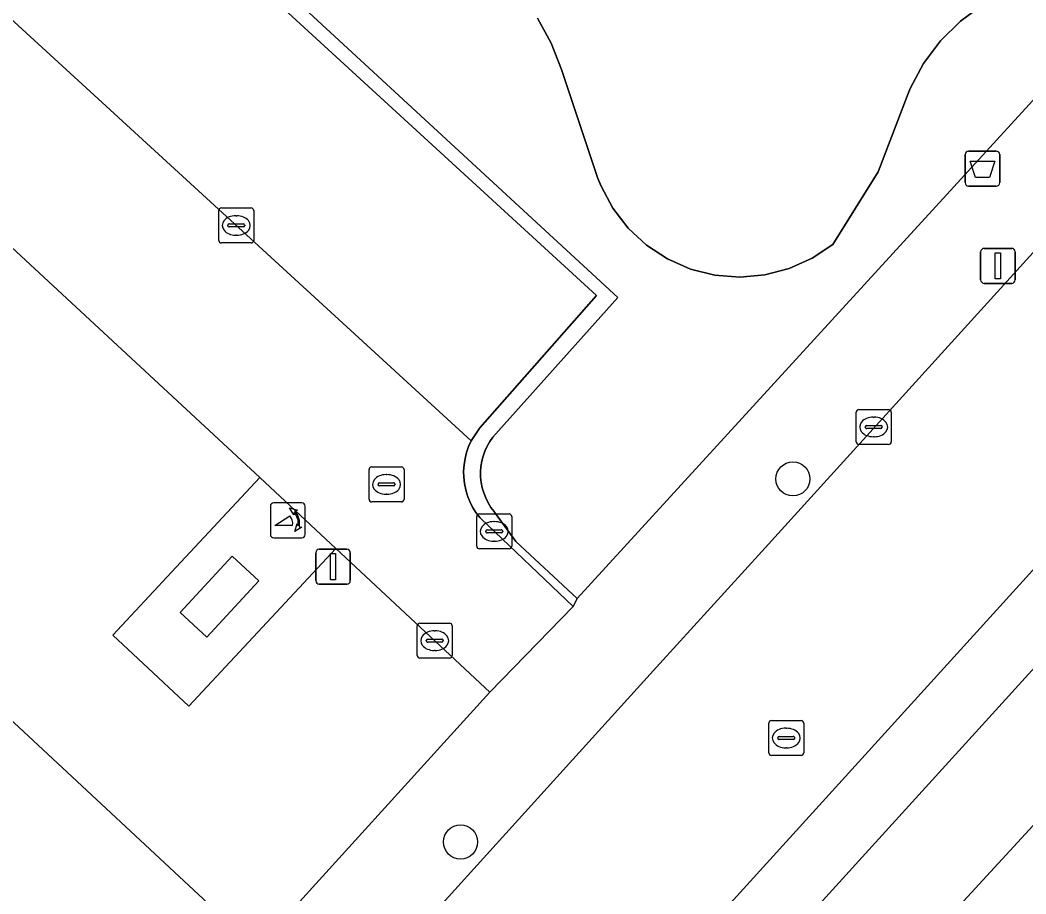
# Model space of a CAD drawing. Extents: x 159217 to 160349, y 381246 to 382172.
# Drawn here: x 159770.25 to 159799.04, y 381665.02 to 381690.03 of the extents above; entities that cross this region are included whole.
import ezdxf

# ---------------------------------------------------------------- set-up
doc = ezdxf.new("R2010")
doc.units = 0
for name, color, linetype in [('IMGEO_Afvalbak', 7, 'Continuous'), ('IMGEO_Boom', 7, 'Continuous'), ('IMGEO_Erf', 7, 'Continuous'), ('IMGEO_Groenvoorziening', 7, 'Continuous'), ('IMGEO_Kolk', 7, 'Continuous'), ('IMGEO_Lichtmast', 7, 'Continuous'), ('IMGEO_Pand', 7, 'Continuous'), ('IMGEO_Parkeervlak_gesloten', 7, 'Continuous'), ('IMGEO_Parkeervlak_open', 7, 'Continuous'), ('IMGEO_Poller', 7, 'Continuous'), ('IMGEO_Rijbaan_lokaal_open', 7, 'Continuous'), ('IMGEO_Rioolput', 7, 'Continuous'), ('IMGEO_Voetpad_open', 7, 'Continuous')]:
    doc.layers.add(name, color=color, linetype=linetype)

msp = doc.modelspace()

# ---------------------------------------------------------------- linework, layer by layer
at = {"layer": 'IMGEO_Afvalbak'}
for p, q in [((159797.4, 381686.277), (159798.19, 381686.277)), ((159798.19, 381686.277), (159797.4, 381686.277)), ((159797.3, 381685.377), (159797.3, 381686.177)), ((159797.3, 381686.177), (159797.3, 381685.377)), ((159798.29, 381686.177), (159798.29, 381685.377)), ((159798.29, 381685.377), (159798.29, 381686.177)), ((159798.19, 381685.277), (159797.4, 381685.277)), ((159797.4, 381685.277), (159798.19, 381685.277))]:
    msp.add_line(p, q, dxfattribs=at)
msp.add_lwpolyline([(159797.443, 381685.991), (159798.147, 381685.991), (159797.998, 381685.521), (159797.592, 381685.521), (159797.443, 381685.991)], dxfattribs=at)
for centre, start, end in [((159797.4, 381686.177), 90, 180), ((159797.4, 381686.177), 90, 180), ((159798.19, 381686.177), 0, 90), ((159798.19, 381686.177), 360, 90), ((159797.4, 381685.377), 180, 270), ((159797.4, 381685.377), 180, 270), ((159798.19, 381685.377), 270, 0), ((159798.19, 381685.377), 270, 0)]:
    msp.add_arc(centre, 0.1, start, end, dxfattribs=at)
at = {"layer": 'IMGEO_Boom'}
for centre in [(159792.37, 381676.897), (159782.856, 381666.508)]:
    msp.add_circle(centre, 0.489, dxfattribs=at)
at = {"layer": 'IMGEO_Erf'}
msp.add_lwpolyline([(159807.485, 381672.085), (159806.581, 381672.654), (159805.752, 381672.8), (159804.808, 381672.637), (159803.861, 381672), (159793.951, 381661.23), (159792.671, 381659.839), (159780.479, 381646.24)], dxfattribs=at)
at = {"layer": 'IMGEO_Groenvoorziening'}
for points in [[(159755.923, 381711.072), (159787.358, 381682.086), (159783.783, 381678.092), (159783.695, 381677.966), (159783.619, 381677.833), (159783.555, 381677.694), (159783.504, 381677.55), (159783.465, 381677.401), (159783.44, 381677.25), (159783.429, 381677.097), (159783.432, 381676.944), (159783.448, 381676.791), (159783.478, 381676.641), (159783.521, 381676.494), (159783.577, 381676.351), (159783.645, 381676.214), (159783.726, 381676.083), (159783.818, 381675.961), (159783.833, 381675.942), (159784.437, 381675.101), (159786.198, 381673.472), (159811.556, 381701.194)], [(159785.06, 381690.077), (159785.455, 381689.368), (159785.742, 381688.609), (159786.791, 381685.497), (159786.88, 381685.274), (159787.218, 381684.64), (159787.657, 381684.071), (159788.184, 381683.584), (159788.784, 381683.19), (159789.442, 381682.902), (159790.139, 381682.727), (159790.855, 381682.671), (159791.57, 381682.734), (159792.265, 381682.916), (159792.92, 381683.21), (159793.517, 381683.609), (159794.813, 381685.687), (159795.667, 381687.924), (159795.729, 381688.069), (159796.112, 381688.781), (159796.595, 381689.429), (159797.169, 381689.998), (159797.821, 381690.477)], [(159797.821, 381690.477), (159797.169, 381689.998), (159796.595, 381689.429), (159796.112, 381688.781), (159795.729, 381688.069), (159795.667, 381687.924), (159794.813, 381685.687), (159793.517, 381683.609), (159792.92, 381683.21), (159792.265, 381682.916), (159791.57, 381682.734), (159790.855, 381682.671), (159790.139, 381682.727), (159789.442, 381682.902), (159788.784, 381683.19), (159788.184, 381683.584), (159787.657, 381684.071), (159787.218, 381684.64), (159786.88, 381685.274), (159786.791, 381685.497), (159785.742, 381688.609), (159785.455, 381689.368), (159785.06, 381690.077)]]:
    msp.add_lwpolyline(points, dxfattribs=at)
for points in [[(159777.108, 381676.935), (159769.08, 381684.381), (159764.906, 381679.841), (159762.726, 381681.868), (159766.913, 381686.389), (159757.428, 381695.18), (159753.234, 381690.663), (159751.047, 381692.675), (159755.243, 381697.194), (159751.594, 381700.557), (159743.944, 381694.24), (159754.905, 381684.037), (159765.892, 381673.811), (159777.023, 381663.45), (159783.695, 381670.793), (159779.288, 381674.902), (159775.075, 381670.397), (159772.901, 381672.428), (159774.717, 381674.374)], [(159777.08, 381673.982), (159776.317, 381674.685), (159774.832, 381673.074), (159775.595, 381672.371)]]:
    msp.add_lwpolyline(points, close=True, dxfattribs=at)
at = {"layer": 'IMGEO_Kolk'}
for p, q in [((159775.937, 381683.723), (159775.937, 381684.575)), ((159776.012, 381684.649), (159776.864, 381684.649)), ((159776.938, 381684.575), (159776.938, 381683.723)), ((159776.239, 381684.192), (159776.637, 381684.192)), ((159776.425, 381684.429), (159776.45, 381684.429)), ((159776.196, 381684.143), (159776.196, 381684.155)), ((159776.634, 381684.106), (159776.236, 381684.106)), ((159776.68, 381684.155), (159776.68, 381684.143)), ((159776.864, 381683.649), (159776.012, 381683.649)), ((159776.448, 381683.869), (159776.423, 381683.869)), ((159794.183, 381677.957), (159794.183, 381678.809)), ((159794.258, 381678.883), (159795.11, 381678.883)), ((159795.184, 381678.809), (159795.184, 381677.957)), ((159794.485, 381678.426), (159794.883, 381678.426)), ((159794.671, 381678.663), (159794.696, 381678.663)), ((159794.442, 381678.377), (159794.442, 381678.389)), ((159794.88, 381678.34), (159794.482, 381678.34)), ((159794.926, 381678.389), (159794.926, 381678.377)), ((159795.11, 381677.883), (159794.258, 381677.883)), ((159794.694, 381678.103), (159794.669, 381678.103)), ((159783.395, 381675.895), (159784.247, 381675.895)), ((159783.32, 381674.969), (159783.32, 381675.821)), ((159783.808, 381675.675), (159783.833, 381675.675)), ((159784.321, 381675.821), (159784.321, 381674.969)), ((159783.579, 381675.389), (159783.579, 381675.401)), ((159784.017, 381675.352), (159783.619, 381675.352)), ((159783.622, 381675.438), (159784.02, 381675.438)), ((159784.063, 381675.401), (159784.063, 381675.389)), ((159783.831, 381675.115), (159783.806, 381675.115)), ((159784.247, 381674.895), (159783.395, 381674.895)), ((159781.617, 381671.842), (159781.617, 381672.694)), ((159781.692, 381672.768), (159782.544, 381672.768)), ((159782.618, 381672.694), (159782.618, 381671.842)), ((159782.105, 381672.548), (159782.13, 381672.548)), ((159781.876, 381672.262), (159781.876, 381672.274)), ((159782.314, 381672.225), (159781.916, 381672.225)), ((159781.919, 381672.311), (159782.317, 381672.311)), ((159782.36, 381672.274), (159782.36, 381672.262)), ((159782.128, 381671.988), (159782.103, 381671.988)), ((159782.544, 381671.768), (159781.692, 381671.768))]:
    msp.add_line(p, q, dxfattribs=at)
for points in [[(159775.937, 381683.723), (159775.937, 381684.575)], [(159776.012, 381684.649), (159776.864, 381684.649)], [(159776.938, 381684.575), (159776.938, 381683.723)], [(159776.864, 381683.649), (159776.012, 381683.649)], [(159794.183, 381677.957), (159794.183, 381678.809)], [(159794.258, 381678.883), (159795.11, 381678.883)], [(159795.184, 381678.809), (159795.184, 381677.957)], [(159795.11, 381677.883), (159794.258, 381677.883)], [(159783.395, 381675.895), (159784.247, 381675.895)], [(159783.32, 381674.969), (159783.32, 381675.821)], [(159784.321, 381675.821), (159784.321, 381674.969)], [(159784.247, 381674.895), (159783.395, 381674.895)], [(159781.617, 381671.842), (159781.617, 381672.694)], [(159781.692, 381672.768), (159782.544, 381672.768)], [(159782.618, 381672.694), (159782.618, 381671.842)], [(159782.544, 381671.768), (159781.692, 381671.768)]]:
    msp.add_lwpolyline(points, dxfattribs=at)
for centre, radius, start, end in [((159776.014, 381684.573), 0.0765, 91.552, 178.448), ((159776.014, 381684.573), 0.0765, 91.552, 178.448), ((159776.862, 381684.573), 0.0765, 1.552, 88.448), ((159776.862, 381684.573), 0.0765, 1.552, 88.448), ((159776.236, 381684.152), 0.0403, 85.8775, 175.7526), ((159776.641, 381684.154), 0.0386, 1.7309, 96.639), ((159776.233, 381684.142), 0.0366, 178.938, 274.7102), ((159776.637, 381684.149), 0.043, 264.8664, 352.4533), ((159776.014, 381683.725), 0.0765, 181.552, 268.448), ((159776.014, 381683.725), 0.0765, 181.552, 268.448), ((159776.862, 381683.725), 0.0765, 271.552, 358.448), ((159776.862, 381683.725), 0.0765, 271.552, 358.448), ((159794.26, 381678.807), 0.0765, 91.552, 178.448), ((159794.26, 381678.807), 0.0765, 91.552, 178.448), ((159795.108, 381678.807), 0.0765, 1.552, 88.448), ((159795.108, 381678.807), 0.0765, 1.552, 88.448), ((159794.482, 381678.386), 0.0403, 85.8775, 175.7526), ((159794.887, 381678.388), 0.0386, 1.7309, 96.639), ((159794.479, 381678.376), 0.0366, 178.938, 274.7102), ((159794.883, 381678.383), 0.043, 264.8664, 352.4533), ((159794.26, 381677.959), 0.0765, 181.552, 268.448), ((159794.26, 381677.959), 0.0765, 181.552, 268.448), ((159795.108, 381677.959), 0.0765, 271.552, 358.448), ((159795.108, 381677.959), 0.0765, 271.552, 358.448), ((159783.397, 381675.819), 0.0765, 91.552, 178.448), ((159783.397, 381675.819), 0.0765, 91.552, 178.448), ((159784.245, 381675.819), 0.0765, 1.552, 88.448), ((159784.245, 381675.819), 0.0765, 1.552, 88.448), ((159783.619, 381675.398), 0.0403, 85.8775, 175.7526), ((159783.616, 381675.388), 0.0366, 178.938, 274.7102), ((159784.02, 381675.395), 0.043, 264.8664, 352.4533), ((159784.024, 381675.4), 0.0386, 1.7309, 96.639), ((159783.397, 381674.971), 0.0765, 181.552, 268.448), ((159783.397, 381674.971), 0.0765, 181.552, 268.448), ((159784.245, 381674.971), 0.0765, 271.552, 358.448), ((159784.245, 381674.971), 0.0765, 271.552, 358.448), ((159781.694, 381672.692), 0.0765, 91.552, 178.448), ((159781.694, 381672.692), 0.0765, 91.552, 178.448), ((159782.542, 381672.692), 0.0765, 1.552, 88.448), ((159782.542, 381672.692), 0.0765, 1.552, 88.448), ((159781.916, 381672.271), 0.0403, 85.8775, 175.7526), ((159781.913, 381672.261), 0.0366, 178.938, 274.7102), ((159782.317, 381672.268), 0.043, 264.8664, 352.4533), ((159782.321, 381672.273), 0.0386, 1.7309, 96.639), ((159781.694, 381671.844), 0.0765, 181.552, 268.448), ((159781.694, 381671.844), 0.0765, 181.552, 268.448), ((159782.542, 381671.844), 0.0765, 271.552, 358.448), ((159782.542, 381671.844), 0.0765, 271.552, 358.448)]:
    msp.add_arc(centre, radius, start, end, dxfattribs=at)
for centre, major_axis, ratio, start_param, end_param in [((159776.424, 381684.149), (-0.387, 0.002), 0.722429, 4.712389, 7.853982), ((159776.449, 381684.149), (-0.39, 0.002), 0.717154, 1.570796, 4.712389), ((159794.67, 381678.383), (-0.387, 0.002), 0.722429, 4.712389, 7.853982), ((159794.695, 381678.383), (-0.39, 0.002), 0.717154, 1.570796, 4.712389), ((159783.807, 381675.395), (-0.387, 0.002), 0.722429, 4.712389, 7.853982), ((159783.832, 381675.395), (-0.39, 0.002), 0.717154, 1.570796, 4.712389), ((159782.104, 381672.268), (-0.387, 0.002), 0.722429, 4.712389, 7.853982), ((159782.129, 381672.268), (-0.39, 0.002), 0.717154, 1.570796, 4.712389)]:
    msp.add_ellipse(centre, major_axis=major_axis, ratio=ratio, start_param=start_param, end_param=end_param, dxfattribs=at)
at = {"layer": 'IMGEO_Lichtmast'}
for p, q in [((159797.744, 381682.593), (159797.744, 381683.393)), ((159797.744, 381683.393), (159797.744, 381682.593)), ((159797.844, 381683.493), (159798.634, 381683.493)), ((159798.634, 381683.493), (159797.844, 381683.493)), ((159798.734, 381683.393), (159798.734, 381682.593)), ((159798.734, 381682.593), (159798.734, 381683.393)), ((159798.634, 381682.493), (159797.844, 381682.493)), ((159797.844, 381682.493), (159798.634, 381682.493)), ((159778.712, 381673.985), (159778.712, 381674.785)), ((159778.712, 381674.785), (159778.712, 381673.985)), ((159778.812, 381674.885), (159779.602, 381674.885)), ((159779.602, 381674.885), (159778.812, 381674.885)), ((159779.702, 381674.785), (159779.702, 381673.985)), ((159779.702, 381673.985), (159779.702, 381674.785)), ((159779.602, 381673.885), (159778.812, 381673.885)), ((159778.812, 381673.885), (159779.602, 381673.885))]:
    msp.add_line(p, q, dxfattribs=at)
for points in [[(159798.164, 381683.368), (159798.314, 381683.368), (159798.314, 381682.618), (159798.164, 381682.618), (159798.164, 381683.368)], [(159779.132, 381674.76), (159779.282, 381674.76), (159779.282, 381674.01), (159779.132, 381674.01), (159779.132, 381674.76)]]:
    msp.add_lwpolyline(points, dxfattribs=at)
for centre, start, end in [((159797.844, 381683.393), 90, 180), ((159797.844, 381683.393), 90, 180), ((159798.634, 381683.393), 0, 90), ((159798.634, 381683.393), 360, 90), ((159797.844, 381682.593), 180, 270), ((159797.844, 381682.593), 180, 270), ((159798.634, 381682.593), 270, 0), ((159798.634, 381682.593), 270, 0), ((159778.812, 381674.785), 90, 180), ((159778.812, 381674.785), 90, 180), ((159779.602, 381674.785), 0, 90), ((159779.602, 381674.785), 360, 90), ((159778.812, 381673.985), 180, 270), ((159778.812, 381673.985), 180, 270), ((159779.602, 381673.985), 270, 0), ((159779.602, 381673.985), 270, 0)]:
    msp.add_arc(centre, 0.1, start, end, dxfattribs=at)
at = {"layer": 'IMGEO_Pand'}
msp.add_lwpolyline([(159765.892, 381673.811), (159758.79, 381666.181), (159763.368, 381661.94), (159762.452, 381660.951), (159764.271, 381659.266), (159765.188, 381660.256), (159769.912, 381655.879), (159777.023, 381663.45)], close=True, dxfattribs=at)
at = {"layer": 'IMGEO_Parkeervlak_gesloten'}
msp.add_lwpolyline([(159781.329, 381651.618), (159783.5, 381654.047), (159787.65, 381658.703), (159791.785, 381663.25), (159800.926, 381673.301), (159803.429, 381676.053), (159805.341, 381678.155), (159806.102, 381678.985), (159804.686, 381680.282), (159790.395, 381664.545), (159777.946, 381650.837)], dxfattribs=at)
at = {"layer": 'IMGEO_Parkeervlak_open'}
msp.add_lwpolyline([(159758.819, 381700.298), (159783.162, 381677.984), (159783.408, 381678.357), (159786.752, 381682.146), (159762.545, 381704.335)], close=True, dxfattribs=at)
at = {"layer": 'IMGEO_Poller'}
for p, q in [((159778.317, 381676.21), (159777.509, 381676.21)), ((159778.317, 381676.21), (159777.509, 381676.21)), ((159777.415, 381676.115), (159777.415, 381675.308)), ((159777.415, 381676.115), (159777.415, 381675.308)), ((159778.411, 381675.308), (159778.411, 381676.115)), ((159778.411, 381675.308), (159778.411, 381676.115)), ((159777.509, 381675.213), (159778.317, 381675.213)), ((159777.509, 381675.213), (159778.317, 381675.213))]:
    msp.add_line(p, q, dxfattribs=at)
for points in [[(159778.05, 381675.566), (159777.537, 381675.566), (159777.967, 381675.841)], [(159778.094, 381675.939), (159778.082, 381675.866), (159777.957, 381676.071)], [(159777.957, 381676.071), (159778.188, 381676.005), (159778.117, 381675.973)], [(159778.11, 381675.394), (159778.176, 381675.625), (159778.206, 381675.557)], [(159778.242, 381675.53), (159778.314, 381675.519), (159778.11, 381675.394)]]:
    msp.add_lwpolyline(points, dxfattribs=at)
for centre, radius, start, end in [((159777.509, 381676.115), 0.0946, 90, 180), ((159777.509, 381676.115), 0.0946, 90, 180), ((159778.317, 381676.115), 0.0946, 0, 90), ((159778.317, 381676.115), 0.0946, 0, 90), ((159777.722, 381675.616), 0.332, 351.3247, 42.4854), ((159777.736, 381675.626), 0.476, 351.7527, 41.1691), ((159777.736, 381675.626), 0.516, 349.3569, 42.2912), ((159777.509, 381675.308), 0.0946, 180, 270), ((159777.509, 381675.308), 0.0946, 180, 270), ((159778.317, 381675.308), 0.0946, 270, 0), ((159778.317, 381675.308), 0.0946, 270, 0)]:
    msp.add_arc(centre, radius, start, end, dxfattribs=at)
at = {"layer": 'IMGEO_Rijbaan_lokaal_open'}
for points in [[(159757.428, 381695.18), (159766.913, 381686.389), (159769.08, 381684.381), (159777.108, 381676.935), (159779.288, 381674.902), (159783.695, 381670.793), (159786.083, 381673.243), (159783.433, 381675.763), (159783.406, 381675.795), (159783.298, 381675.938), (159783.203, 381676.09), (159783.122, 381676.25), (159783.055, 381676.416), (159783.004, 381676.588), (159782.968, 381676.764), (159782.949, 381676.942), (159782.945, 381677.121), (159782.957, 381677.3), (159782.985, 381677.477), (159783.029, 381677.651), (159783.088, 381677.821), (159783.162, 381677.984), (159758.819, 381700.298)], [(159777.946, 381650.837), (159790.395, 381664.545), (159804.686, 381680.282), (159800.187, 381684.401), (159791.476, 381674.818), (159788.56, 381671.616), (159785.974, 381668.761), (159773.755, 381655.266), (159762.718, 381642.832), (159756.181, 381635.556)]]:
    msp.add_lwpolyline(points, dxfattribs=at)
at = {"layer": 'IMGEO_Rioolput'}
for p, q in [((159780.238, 381676.313), (159780.238, 381677.165)), ((159780.313, 381677.239), (159781.165, 381677.239)), ((159780.726, 381677.019), (159780.751, 381677.019)), ((159781.239, 381677.165), (159781.239, 381676.313)), ((159780.497, 381676.733), (159780.497, 381676.745)), ((159780.935, 381676.696), (159780.537, 381676.696)), ((159780.54, 381676.782), (159780.938, 381676.782)), ((159780.981, 381676.745), (159780.981, 381676.733)), ((159780.749, 381676.459), (159780.724, 381676.459)), ((159781.165, 381676.239), (159780.313, 381676.239)), ((159791.679, 381669.056), (159791.679, 381669.908)), ((159791.754, 381669.982), (159792.606, 381669.982)), ((159792.68, 381669.908), (159792.68, 381669.056)), ((159791.981, 381669.525), (159792.379, 381669.525)), ((159792.167, 381669.762), (159792.192, 381669.762)), ((159791.938, 381669.476), (159791.938, 381669.488)), ((159792.376, 381669.439), (159791.978, 381669.439)), ((159792.422, 381669.488), (159792.422, 381669.476)), ((159792.606, 381668.982), (159791.754, 381668.982)), ((159792.19, 381669.202), (159792.165, 381669.202))]:
    msp.add_line(p, q, dxfattribs=at)
for points in [[(159780.238, 381676.313), (159780.238, 381677.165)], [(159780.313, 381677.239), (159781.165, 381677.239)], [(159781.239, 381677.165), (159781.239, 381676.313)], [(159781.165, 381676.239), (159780.313, 381676.239)], [(159791.679, 381669.056), (159791.679, 381669.908)], [(159791.754, 381669.982), (159792.606, 381669.982)], [(159792.68, 381669.908), (159792.68, 381669.056)], [(159792.606, 381668.982), (159791.754, 381668.982)]]:
    msp.add_lwpolyline(points, dxfattribs=at)
for centre, radius, start, end in [((159780.315, 381677.163), 0.0765, 91.552, 178.448), ((159780.315, 381677.163), 0.0765, 91.552, 178.448), ((159781.163, 381677.163), 0.0765, 1.552, 88.448), ((159781.163, 381677.163), 0.0765, 1.552, 88.448), ((159780.537, 381676.742), 0.0403, 85.8775, 175.7526), ((159780.534, 381676.732), 0.0366, 178.938, 274.7102), ((159780.938, 381676.739), 0.043, 264.8664, 352.4533), ((159780.942, 381676.744), 0.0386, 1.7309, 96.639), ((159780.315, 381676.315), 0.0765, 181.552, 268.448), ((159780.315, 381676.315), 0.0765, 181.552, 268.448), ((159781.163, 381676.315), 0.0765, 271.552, 358.448), ((159781.163, 381676.315), 0.0765, 271.552, 358.448), ((159791.756, 381669.906), 0.0765, 91.552, 178.448), ((159791.756, 381669.906), 0.0765, 91.552, 178.448), ((159792.604, 381669.906), 0.0765, 1.552, 88.448), ((159792.604, 381669.906), 0.0765, 1.552, 88.448), ((159791.978, 381669.485), 0.0403, 85.8775, 175.7526), ((159792.383, 381669.487), 0.0386, 1.7309, 96.639), ((159791.975, 381669.475), 0.0366, 178.938, 274.7102), ((159792.379, 381669.482), 0.043, 264.8664, 352.4533), ((159791.756, 381669.058), 0.0765, 181.552, 268.448), ((159791.756, 381669.058), 0.0765, 181.552, 268.448), ((159792.604, 381669.058), 0.0765, 271.552, 358.448), ((159792.604, 381669.058), 0.0765, 271.552, 358.448)]:
    msp.add_arc(centre, radius, start, end, dxfattribs=at)
for centre, major_axis, ratio, start_param, end_param in [((159780.725, 381676.739), (-0.387, 0.002), 0.722429, 4.712389, 7.853982), ((159780.75, 381676.739), (-0.39, 0.002), 0.717154, 1.570796, 4.712389), ((159792.166, 381669.482), (-0.387, 0.002), 0.722429, 4.712389, 7.853982), ((159792.191, 381669.482), (-0.39, 0.002), 0.717154, 1.570796, 4.712389)]:
    msp.add_ellipse(centre, major_axis=major_axis, ratio=ratio, start_param=start_param, end_param=end_param, dxfattribs=at)
at = {"layer": 'IMGEO_Voetpad_open'}
for points in [[(159762.545, 381704.335), (159786.752, 381682.146), (159783.408, 381678.357), (159783.162, 381677.984), (159783.088, 381677.821), (159783.029, 381677.651), (159782.985, 381677.477), (159782.957, 381677.3), (159782.945, 381677.121), (159782.949, 381676.942), (159782.968, 381676.764), (159783.004, 381676.588), (159783.055, 381676.416), (159783.122, 381676.25), (159783.203, 381676.09), (159783.298, 381675.938), (159783.406, 381675.795), (159783.433, 381675.763), (159786.083, 381673.243), (159786.198, 381673.472), (159784.437, 381675.101), (159783.833, 381675.942), (159783.818, 381675.961), (159783.726, 381676.083), (159783.645, 381676.214), (159783.577, 381676.351), (159783.521, 381676.494), (159783.478, 381676.641), (159783.448, 381676.791), (159783.432, 381676.944), (159783.429, 381677.097), (159783.44, 381677.25), (159783.465, 381677.401), (159783.504, 381677.55), (159783.555, 381677.694), (159783.619, 381677.833), (159783.695, 381677.966), (159783.783, 381678.092), (159787.358, 381682.086), (159755.923, 381711.072)], [(159777.705, 381642.919), (159780.479, 381646.24), (159792.671, 381659.839), (159793.951, 381661.23), (159803.861, 381672), (159808.447, 381676.973), (159822.816, 381692.641), (159835.227, 381705.82), (159839.254, 381710.203)], [(159811.556, 381701.194), (159786.198, 381673.472), (159786.083, 381673.243), (159783.695, 381670.793), (159777.023, 381663.45), (159769.912, 381655.879)], [(159825.354, 381699.76), (159814.36, 381687.992), (159810.255, 381683.514), (159809.562, 381682.758), (159807.014, 381679.979), (159806.102, 381678.985), (159805.341, 381678.155), (159803.429, 381676.053), (159800.926, 381673.301), (159791.785, 381663.25), (159787.65, 381658.703), (159783.5, 381654.047), (159781.329, 381651.618)], [(159769.932, 381653.506), (159770.456, 381653.565), (159770.973, 381653.67), (159771.479, 381653.821), (159771.97, 381654.017), (159772.44, 381654.256), (159772.888, 381654.536), (159773.309, 381654.855), (159773.699, 381655.21), (159773.755, 381655.266), (159785.974, 381668.761), (159788.56, 381671.616), (159791.476, 381674.818), (159800.187, 381684.401), (159804.355, 381688.92), (159806.94, 381691.739)]]:
    msp.add_lwpolyline(points, dxfattribs=at)
for points in [[(159777.108, 381676.935), (159774.717, 381674.374), (159772.901, 381672.428), (159775.075, 381670.397), (159779.288, 381674.902)], [(159775.595, 381672.371), (159774.832, 381673.074), (159776.317, 381674.685), (159777.08, 381673.982)]]:
    msp.add_lwpolyline(points, close=True, dxfattribs=at)

doc.saveas('drawing.dxf')
